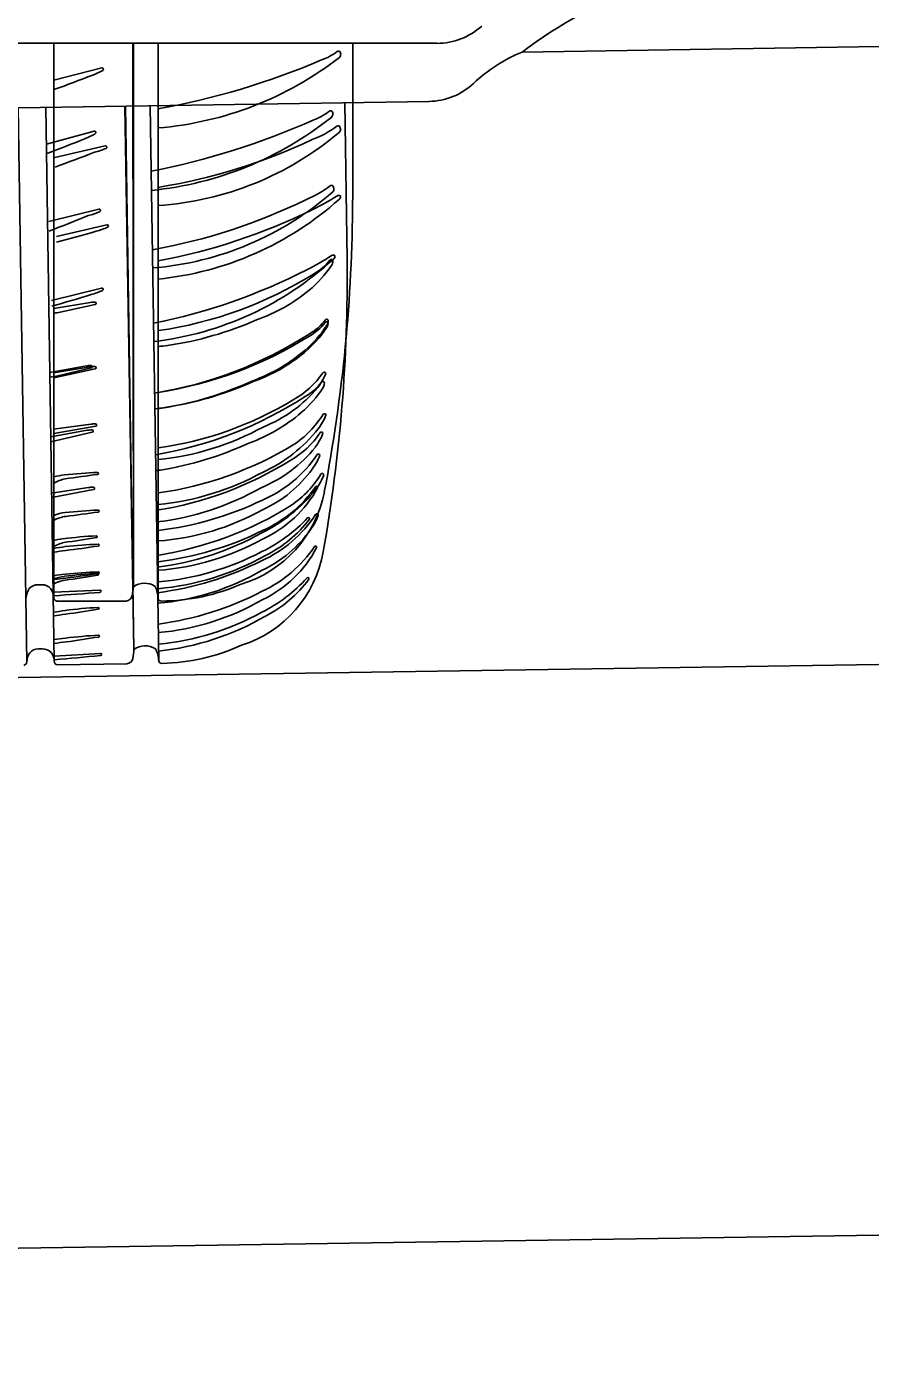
# Model space of a CAD drawing. Extents: x 10133 to 2270741, y 5363 to 1733450.
# Drawn here: x 33063.38 to 33084.48, y 9282.27 to 9315.8 of the extents above; entities that cross this region are included whole.
import ezdxf

# ---------------------------------------------------------------- set-up
doc = ezdxf.new("R2010")
doc.units = 0
doc.layers.add('StdDetailLabel', color=7, linetype='Continuous')
doc.layers.add('StdDimension', color=7, linetype='Continuous')

msp = doc.modelspace()

# ---------------------------------------------------------------- linework, layer by layer
at = {"layer": 'StdDetailLabel'}
for p, q in [((33115.488, 9315.778), (33075.771, 9315.167)), ((33073.641, 9315.385), (33059.619, 9315.385)), ((33064.051, 9315.385), (33064.051, 9301.526)), ((33066.663, 9315.385), (33066.663, 9301.488)), ((33071.532, 9315.385), (33071.532, 9311.459)), ((33071.199, 9315.033), (33071.199, 9315.033)), ((33071.233, 9315.112), (33071.233, 9315.112)), ((33064.053, 9314.46), (33065.253, 9314.768)), ((33073.442, 9313.931), (33059.422, 9313.715)), ((33063.165, 9313.773), (33063.378, 9299.914)), ((33063.854, 9313.784), (33064.067, 9299.926)), ((33066.465, 9313.824), (33066.679, 9299.929)), ((33071.333, 9313.899), (33071.394, 9309.974)), ((33071.006, 9313.542), (33071.006, 9313.542)), ((33071.039, 9313.621), (33071.039, 9313.621)), ((33063.87, 9312.859), (33065.065, 9313.186)), ((33071.199, 9313.165), (33071.199, 9313.165)), ((33071.226, 9313.244), (33071.226, 9313.244)), ((33064.082, 9312.527), (33065.338, 9312.817)), ((33071.035, 9311.674), (33071.035, 9311.674)), ((33071.06, 9311.753), (33071.06, 9311.753)), ((33071.138, 9311.563), (33071.138, 9311.563)), ((33071.199, 9311.489), (33071.199, 9311.489)), ((33071.226, 9311.568), (33071.226, 9311.568)), ((33063.929, 9310.926), (33065.18, 9311.236)), ((33064.122, 9310.553), (33065.378, 9310.843)), ((33070.998, 9310.071), (33070.998, 9310.071)), ((33071.061, 9309.998), (33071.061, 9309.998)), ((33071.086, 9310.077), (33071.086, 9310.077)), ((33063.999, 9308.953), (33065.25, 9309.263)), ((33064.051, 9308.751), (33064.966, 9308.903)), ((33065.09, 9308.849), (33064.214, 9308.66)), ((33063.956, 9307.151), (33064.868, 9307.317)), ((33064.049, 9307.14), (33064.964, 9307.292)), ((33064.993, 9307.265), (33064.12, 9307.062)), ((33070.664, 9306.779), (33070.664, 9306.779)), ((33063.979, 9305.54), (33064.891, 9305.706)), ((33064.048, 9305.735), (33064.977, 9305.859)), ((33070.67, 9305.743), (33070.67, 9305.743)), ((33070.598, 9305.28), (33070.598, 9305.28)), ((33066.663, 9304.97), (33066.663, 9304.97)), ((33070.517, 9304.732), (33070.517, 9304.732)), ((33063.999, 9304.135), (33064.926, 9304.273)), ((33070.62, 9304.244), (33070.62, 9304.244)), ((33066.663, 9303.844), (33066.663, 9303.844)), ((33064.051, 9303.575), (33064.051, 9303.575)), ((33066.625, 9303.411), (33066.625, 9303.411)), ((33066.663, 9302.936), (33066.663, 9302.936)), ((33070.483, 9303.232), (33070.483, 9303.232)), ((33064.051, 9302.751), (33064.051, 9302.751)), ((33066.642, 9302.284), (33066.642, 9302.284)), ((33064.035, 9301.976), (33064.035, 9301.976)), ((33064.051, 9302.068), (33064.051, 9302.068)), ((33066.663, 9302.202), (33066.663, 9302.202)), ((33063.44, 9301.745), (33063.44, 9301.745)), ((33063.973, 9301.745), (33063.973, 9301.745)), ((33064.051, 9301.653), (33065.207, 9301.706)), ((33066.047, 9301.79), (33066.047, 9301.79)), ((33066.663, 9301.741), (33066.663, 9301.741)), ((33065.865, 9301.433), (33064.13, 9301.433)), ((33066.656, 9301.376), (33066.656, 9301.376)), ((33066.663, 9301.488), (33066.663, 9301.488)), ((33064.048, 9301.151), (33064.048, 9301.151)), ((33066.668, 9300.643), (33066.668, 9300.643)), ((33064.059, 9300.468), (33064.059, 9300.468)), ((33063.453, 9300.136), (33063.453, 9300.136)), ((33063.986, 9300.144), (33063.986, 9300.144)), ((33064.065, 9300.053), (33065.219, 9300.125)), ((33066.059, 9300.221), (33066.059, 9300.221)), ((33066.675, 9300.182), (33066.675, 9300.182)), ((33066.679, 9299.929), (33066.679, 9299.929)), ((33065.882, 9299.861), (33064.147, 9299.835))]:
    msp.add_line(p, q, dxfattribs=at)
for points in [[(33066.03, 9315.385), (33066.047, 9301.79), (33066.046, 9315.385)], [(33065.832, 9313.814), (33066.059, 9300.221), (33065.848, 9313.814)], [(33065.089, 9307.238), (33064.051, 9307.013), (33064.051, 9307.013)], [(33065.016, 9305.654), (33063.982, 9305.413), (33063.982, 9305.413)], [(33065.102, 9305.805), (33064.051, 9305.621), (33064.051, 9305.621)], [(33070.653, 9304.265), (33070.653, 9304.265), (33070.653, 9304.265)], [(33065.051, 9304.221), (33064.004, 9304.021), (33064.004, 9304.021)], [(33070.451, 9303.48), (33070.451, 9303.48), (33070.451, 9303.48)], [(33070.626, 9302.767), (33070.626, 9302.767), (33070.626, 9302.767)], [(33070.436, 9301.978), (33070.436, 9301.978), (33070.436, 9301.978)], [(33063.758, 9301.842), (33063.707, 9301.842), (33063.655, 9301.842)], [(33063.769, 9300.238), (33063.718, 9300.237), (33063.666, 9300.237)]]:
    msp.add_lwpolyline(points, dxfattribs=at)
for centre, radius, start, end in [((33082.402, 9306.449), 10.954, 90.8819, 127.2581), ((33073.641, 9317.051), 1.667, 270, 312.2375), ((33065.171, 9327.942), 12.647, 276.7721, 276.8372), ((33065.954, 9321.799), 8.561, 274.7475, 307.7835), ((33070.237, 9316.406), 1.527, 289.7323, 306.5269), ((33071.175, 9315.139), 0.0493, 24.6207, 126.5269), ((33071.111, 9315.118), 0.123, 316.2762, 357.2562), ((33071.075, 9315.093), 0.16, 6.7639, 24.6207), ((33077.339, 9311.409), 4.072, 112.6514, 133.1194), ((33064.531, 9315.989), 1.484, 289.5614, 300.2262), ((33065.262, 9314.736), 0.0332, 298.8318, 105.3346), ((33063.269, 9332.546), 19.105, 280.2327, 293.0612), ((33048.288, 9357.754), 46.296, 289.9141, 291.1985), ((33073.416, 9315.598), 1.667, 270.8819, 313.1194), ((33064.78, 9326.356), 12.647, 277.654, 277.7191), ((33070.023, 9314.9), 1.527, 290.6142, 307.4088), ((33070.98, 9313.648), 0.0493, 25.5026, 127.4088), ((33070.881, 9313.6), 0.16, 7.6458, 25.5026), ((33062.807, 9330.931), 19.105, 281.1146, 293.9431), ((33065.658, 9320.226), 8.561, 275.6294, 308.6654), ((33069.567, 9315.432), 2.636, 291.2137, 306.564), ((33070.916, 9313.625), 0.123, 317.1581, 358.1381), ((33071.167, 9313.275), 0.0493, 19.0649, 126.564), ((33047.44, 9355.905), 46.296, 290.796, 292.0804), ((33064.324, 9314.395), 1.484, 290.4433, 301.1081), ((33065.074, 9313.154), 0.0332, 299.7137, 106.2165), ((33066.151, 9319.108), 7.798, 273.764, 310.3475), ((33064.317, 9326.203), 14.611, 279.2406, 295.1284), ((33071.146, 9313.226), 0.0815, 310.9719, 12.3905), ((33070.943, 9313.198), 0.286, 9.1387, 19.0649), ((33048.332, 9355.822), 46.296, 289.8947, 291.1985), ((33064.64, 9314.431), 1.824, 283.7145, 293.3307), ((33065.347, 9312.785), 0.0332, 298.8318, 105.3346), ((33065.896, 9317.538), 7.798, 274.6459, 311.2294), ((33069.368, 9313.916), 2.636, 292.0956, 307.4459), ((33071.001, 9311.784), 0.0493, 19.9468, 127.4459), ((33070.981, 9311.734), 0.0815, 311.8537, 13.2724), ((33070.779, 9311.703), 0.286, 10.0206, 19.9468), ((33063.952, 9324.604), 14.611, 280.1224, 296.0103), ((33065.861, 9317.444), 7.998, 275.753, 311.8726), ((33067.676, 9317.108), 6.537, 295.8011, 301.9766), ((33031.932, 9311.626), 39.6, 349.1379, 359.7591), ((33071.185, 9311.497), 0.0813, 60.0492, 125.6317), ((33071.146, 9311.55), 0.0815, 310.9719, 12.3905), ((33047.514, 9353.974), 46.296, 290.7766, 292.0804), ((33064.457, 9312.839), 1.824, 284.5963, 294.2126), ((33065.189, 9311.204), 0.0332, 299.7137, 106.2165), ((33063.969, 9324.5), 14.805, 280.4815, 296.2643), ((33059.808, 9328.049), 18.157, 283.751, 286.9869), ((33064.68, 9312.457), 1.824, 283.7145, 293.3307), ((33065.387, 9310.811), 0.0332, 298.8318, 105.3346), ((33065.632, 9315.87), 7.998, 276.6349, 312.7545), ((33067.451, 9315.563), 6.537, 296.683, 302.8584), ((33069.946, 9310.748), 1.286, 298.108, 322.484), ((33031.796, 9309.531), 39.6, 350.0198, 0.641), ((33070.996, 9309.941), 0.0383, 0.535, 142.484), ((33071.046, 9310.006), 0.0813, 60.9311, 126.5136), ((33071.007, 9310.058), 0.0815, 311.8537, 13.2724), ((33063.632, 9322.896), 14.805, 281.3634, 297.1462), ((33068.575, 9311.458), 2.923, 309.7749, 326.0705), ((33070.832, 9309.94), 0.203, 326.0705, 0.535), ((33065.248, 9318.13), 10.033, 278.1051, 301.9133), ((33059.416, 9326.381), 18.157, 284.6329, 287.8688), ((33064.527, 9310.866), 1.824, 284.5963, 294.2126), ((33065.259, 9309.231), 0.0332, 299.7137, 106.2165), ((33067.748, 9312.452), 4.216, 289.0674, 309.7749), ((33063.989, 9309.674), 1.039, 273.611, 282.5311), ((33065.213, 9306.011), 2.903, 92.6131, 94.8908), ((33065.083, 9308.879), 0.0312, 282.8839, 94.6783), ((33065.624, 9316.421), 8.69, 278.4439, 293.756), ((33068.437, 9309.927), 2.923, 310.6568, 326.9524), ((33069.826, 9309.188), 1.286, 298.108, 322.484), ((33069.819, 9309.238), 1.286, 298.9898, 323.3659), ((33070.876, 9308.382), 0.0383, 0.535, 142.484), ((33070.882, 9308.448), 0.0383, 1.4169, 143.3659), ((33070.712, 9308.381), 0.203, 326.0705, 0.535), ((33070.717, 9308.444), 0.203, 326.9524, 1.4169), ((33065.008, 9316.547), 10.033, 278.987, 302.7952), ((33065.146, 9316.506), 9.969, 278.7521, 302.0233), ((33068.455, 9309.899), 2.923, 309.7749, 326.0705), ((33065.331, 9321.119), 13.386, 275.7107, 276.7336), ((33067.627, 9310.893), 4.216, 289.0674, 309.7749), ((33067.595, 9310.908), 4.216, 289.9492, 310.6568), ((33065.16, 9304.429), 2.903, 93.4949, 95.7726), ((33065.211, 9304.4), 2.903, 92.6131, 94.8908), ((33064.986, 9307.295), 0.0312, 283.7658, 95.5602), ((33065.082, 9307.268), 0.0312, 282.8839, 94.6783), ((33063.879, 9308.073), 1.039, 274.4928, 283.4129), ((33065.411, 9314.844), 8.69, 279.3258, 294.6379), ((33068.934, 9308.435), 2.261, 299.4505, 325.1245), ((33069.566, 9307.629), 1.388, 322.2261, 338.4684), ((33070.82, 9307.119), 0.0383, 0.535, 142.484), ((33065.504, 9314.861), 8.69, 278.4439, 293.756), ((33067.99, 9309.034), 3.498, 291.7874, 319.8514), ((33068.341, 9308.366), 2.923, 310.6568, 326.9524), ((33069.723, 9307.677), 1.286, 298.9898, 323.3659), ((33070.786, 9306.887), 0.0383, 1.4169, 143.3659), ((33070.621, 9306.883), 0.203, 326.9524, 1.4169), ((33065.045, 9319.537), 13.386, 276.5926, 277.6155), ((33064.931, 9314.922), 9.969, 279.634, 302.9052), ((33065.426, 9314.094), 8.917, 277.9699, 301.2024), ((33065.211, 9319.559), 13.386, 276.2276, 276.7336), ((33067.499, 9309.347), 4.216, 289.9492, 310.6568), ((33068.623, 9307.48), 2.57, 303.6183, 327.6927), ((33069.572, 9306.593), 1.388, 322.2261, 338.4684), ((33070.826, 9306.083), 0.0383, 0.535, 142.484), ((33065.183, 9302.818), 2.903, 93.4949, 95.7726), ((33065.224, 9302.967), 2.903, 92.6131, 94.8908), ((33065.009, 9305.684), 0.0312, 283.7658, 95.5602), ((33065.095, 9305.835), 0.0312, 282.8839, 94.6783), ((33065.964, 9311.853), 6.918, 275.7952, 298.719), ((33067.734, 9308.064), 3.743, 294.541, 321.6654), ((33068.843, 9306.91), 2.261, 300.3323, 326.0063), ((33069.487, 9306.114), 1.388, 323.108, 339.3503), ((33070.748, 9305.623), 0.0383, 1.4169, 143.3659), ((33065.426, 9312.967), 8.917, 277.9699, 301.2024), ((33065.314, 9313.283), 8.69, 279.3258, 294.6379), ((33067.89, 9307.494), 3.498, 292.6693, 320.7333), ((33065.248, 9312.514), 8.917, 278.8518, 302.0843), ((33068.049, 9306.83), 3.12, 293.1117, 326.237), ((33069.42, 9305.583), 1.388, 322.2261, 338.4684), ((33070.673, 9305.073), 0.0383, 0.535, 142.484), ((33065.741, 9290.962), 13.701, 92.4748, 95.9431), ((33056.208, 9367.438), 63.469, 277.35825, 278.10046), ((33065.149, 9304.626), 0.0237, 274.8655, 89.1784), ((33064.949, 9317.976), 13.386, 277.1095, 277.6155), ((33065.964, 9310.727), 6.918, 275.7952, 298.719), ((33068.017, 9306.527), 3.078, 294.3963, 324.3227), ((33068.546, 9305.95), 2.57, 304.5002, 328.5746), ((33070.77, 9304.587), 0.0383, 1.4169, 143.3659), ((33064.525, 9302.719), 1.881, 96.1896, 104.601), ((33064.525, 9303.595), 0.916, 101.8541, 121.1164), ((33065.218, 9301.385), 2.903, 93.4949, 95.7726), ((33065.044, 9304.251), 0.0312, 283.7658, 95.5602), ((33065.821, 9310.282), 6.918, 276.6771, 299.6009), ((33067.956, 9306.149), 3.234, 294.0583, 325.0741), ((33068.054, 9305.681), 2.96, 294.6461, 331.4278), ((33070.628, 9304.279), 0.0286, 331.9815, 138.1647), ((33069.509, 9305.078), 1.388, 323.108, 339.3503), ((33065.751, 9311.203), 8.054, 276.5024, 295.9405), ((33067.875, 9304.729), 3.002, 286.7416, 349.1379), ((33067.649, 9306.521), 3.743, 295.4228, 322.5473), ((33064.461, 9302.545), 1.109, 96.3836, 111.6533), ((33065.756, 9290.019), 13.701, 92.4748, 95.9431), ((33056.223, 9366.496), 63.469, 277.35825, 278.10046), ((33065.164, 9303.684), 0.0237, 274.8655, 89.1784), ((33065.266, 9311.387), 8.917, 278.8518, 302.0843), ((33066.209, 9309.212), 6.293, 274.135, 299.2981), ((33067.983, 9305.291), 3.12, 293.9936, 327.1188), ((33070.634, 9303.575), 0.0383, 1.4169, 143.3659), ((33064.449, 9302.748), 0.808, 96.9788, 119.5299), ((33067.593, 9306.14), 3.849, 295.6481, 316.9394), ((33067.978, 9305.364), 3.109, 296.2048, 322.6985), ((33070.426, 9303.493), 0.0286, 331.9815, 138.1647), ((33069.373, 9304.065), 1.388, 323.108, 339.3503), ((33064.523, 9301.127), 1.881, 97.0715, 105.4829), ((33065.919, 9289.389), 13.701, 93.3566, 96.825), ((33055.21, 9365.71), 63.469, 278.24014, 278.98235), ((33065.117, 9303.043), 0.0237, 275.7474, 90.0603), ((33065.838, 9309.155), 6.918, 276.6771, 299.6009), ((33065.751, 9310.245), 7.88, 276.6462, 296.5573), ((33066.209, 9308.479), 6.293, 274.135, 299.2981), ((33067.955, 9304.988), 3.078, 295.2782, 325.2046), ((33064.509, 9302.003), 0.916, 102.736, 121.9983), ((33067.189, 9283.163), 19.838, 98.2585, 99.1), ((33064.595, 9300.131), 2.579, 95.3768, 102.171), ((33065.758, 9289.168), 13.701, 92.4748, 95.9431), ((33056.225, 9365.644), 63.469, 277.35825, 278.10046), ((33065.166, 9302.832), 0.0237, 274.8655, 89.1784), ((33066.104, 9308.644), 6.755, 274.7411, 297.836), ((33067.841, 9303.188), 3.002, 287.6235, 350.0198), ((33067.9, 9304.609), 3.234, 294.9402, 325.9559), ((33068.006, 9304.142), 2.96, 295.5279, 332.3097), ((33070.601, 9302.78), 0.0286, 332.8634, 139.0466), ((33065.617, 9309.629), 8.054, 277.3843, 296.8224), ((33066.059, 9308.444), 6.73, 275.1478, 299.288), ((33064.46, 9300.951), 1.109, 97.2655, 112.5352), ((33064.446, 9301.154), 0.808, 97.8607, 120.4118), ((33064.756, 9297.375), 4.745, 95.0438, 98.5466), ((33065.111, 9293.795), 8.246, 95.2708, 97.3824), ((33065.948, 9288.448), 13.701, 93.3566, 96.825), ((33055.239, 9364.768), 63.469, 278.24014, 278.98235), ((33065.758, 9288.475), 13.701, 92.4748, 95.9431), ((33056.225, 9364.952), 63.469, 277.35825, 278.10046), ((33065.146, 9302.101), 0.0237, 275.7474, 90.0603), ((33065.166, 9302.14), 0.0237, 274.8655, 89.1784), ((33066.106, 9307.645), 6.293, 275.0169, 300.18), ((33067.537, 9304.595), 3.849, 296.53, 317.8212), ((33067.934, 9303.824), 3.109, 297.0866, 323.5804), ((33070.411, 9301.991), 0.0286, 332.8634, 139.0466), ((33063.745, 9301.513), 0.382, 142.7329, 178.2903), ((33063.651, 9301.566), 0.276, 89.1435, 139.7346), ((33063.762, 9301.566), 0.276, 40.2654, 90.8565), ((33063.669, 9301.513), 0.382, 1.7097, 37.2671), ((33034.846, 9696.953), 396.467, 274.22446, 274.39229), ((33065.209, 9301.679), 0.0279, 271.3696, 94.1936), ((33061.236, 9302.419), 4.852, 349.9058, 352.5493), ((33066.323, 9301.404), 0.475, 56.261, 125.4891), ((33065.994, 9301.488), 0.669, 0.0179, 27.634), ((33065.632, 9308.67), 7.88, 277.5281, 297.4392), ((33066.725, 9306.452), 5.019, 270.2059, 293.6605), ((33064.147, 9301.527), 0.0962, 181.7097, 259.3015), ((33065.964, 9287.596), 13.701, 93.3566, 96.825), ((33065.161, 9301.25), 0.0237, 275.7474, 90.0603), ((33065.851, 9301.597), 0.164, 274.7495, 350.28), ((33066.743, 9301.519), 0.0857, 200.6212, 270.0895), ((33066.117, 9306.912), 6.293, 275.0169, 300.18), ((33067.487, 9281.613), 19.838, 99.1404, 99.9819), ((33064.632, 9298.54), 2.579, 96.2587, 103.0529), ((33055.254, 9363.917), 63.469, 278.24014, 278.98235), ((33066.01, 9307.075), 6.755, 275.623, 298.7179), ((33065.968, 9306.874), 6.73, 276.0297, 300.1699), ((33065.974, 9286.903), 13.701, 93.3566, 96.825), ((33065.172, 9300.557), 0.0237, 275.7474, 90.0603), ((33063.666, 9299.96), 0.276, 90.0254, 140.6165), ((33063.778, 9299.962), 0.276, 41.1473, 91.7384), ((33064.836, 9295.787), 4.745, 95.9257, 99.4285), ((33065.245, 9292.212), 8.246, 96.1527, 98.2643), ((33055.265, 9363.224), 63.469, 278.24014, 278.98235), ((33066.34, 9299.839), 0.475, 57.1429, 126.371), ((33066.01, 9299.918), 0.669, 0.8997, 28.5159), ((33066.665, 9304.893), 5.019, 271.0878, 294.5424), ((33063.282, 9299.916), 0.0962, 281.5804, 359.1721), ((33063.76, 9299.909), 0.382, 143.6148, 179.1721), ((33063.685, 9299.908), 0.382, 2.5916, 38.149), ((33028.779, 9694.858), 396.467, 275.10635, 275.27417), ((33064.163, 9299.929), 0.0962, 182.5916, 260.1834), ((33065.222, 9300.097), 0.0279, 272.2514, 95.0755), ((33065.866, 9300.025), 0.164, 275.6314, 351.1619), ((33061.239, 9300.776), 4.852, 350.7877, 353.4312), ((33066.758, 9299.96), 0.0857, 201.5031, 270.9714)]:
    msp.add_arc(centre, radius, start, end, dxfattribs=at)
at = {"layer": 'StdDimension'}
for p, q in [((32864.614, 9296.542), (33300.028, 9303.073)), ((32864.614, 9282.268), (33300.028, 9288.799))]:
    msp.add_line(p, q, dxfattribs=at)

doc.saveas('drawing.dxf')
